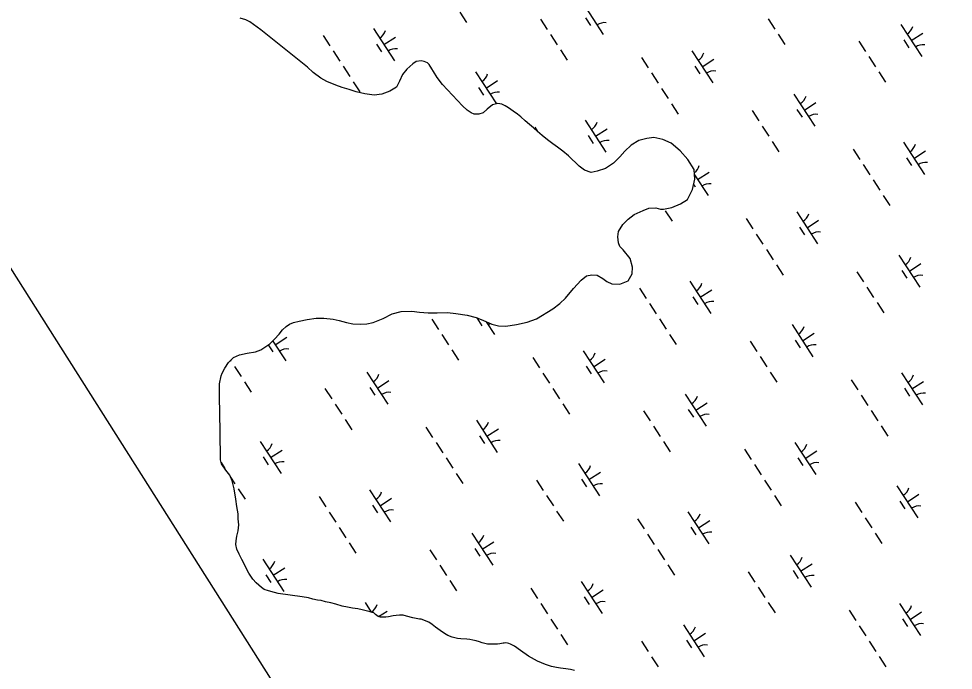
# Model space of a CAD drawing. Extents: x 3953924 to 3974542, y 193747 to 216192.
# Drawn here: x 3964150 to 3965371, y 199169 to 200020 of the extents above; entities that cross this region are included whole.
import ezdxf

# ---------------------------------------------------------------- set-up
doc = ezdxf.new("R2010")
doc.units = 0
doc.layers.add('V-GRID-FRAM', color=7, linetype='Continuous')
doc.layers.add('V-WETL-SWMP', color=7, linetype='Continuous')

msp = doc.modelspace()

# ---------------------------------------------------------------- linework, layer by layer
at = {"layer": 'V-GRID-FRAM'}
msp.add_lwpolyline([(3964669.3, 213787.9), (3972946, 201072.9), (3966057, 196668.5), (3957950.8, 209463.9), (3964669.3, 213787.9)], dxfattribs=at)
at = {"layer": 'V-WETL-SWMP'}
for p, q in [((3964886.4, 200041.3), (3964913.7, 199999.4)), ((3964447, 200018.5), (3964439.5, 200020.9)), ((3964726.4, 200028.7), (3964735.2, 200015.3)), ((3964831.6, 200019.7), (3964840.4, 200006.2)), ((3964890.3, 200021.2), (3964896.8, 200011.1)), ((3965129.1, 200020), (3965137.8, 200006.6)), ((3964452.3, 200016.1), (3964447, 200018.5)), ((3964466.4, 200005.6), (3964452.3, 200016.1)), ((3964613.6, 200007.2), (3964640.9, 199965.3)), ((3965302.1, 200012.5), (3965329.4, 199970.6)), ((3964527.4, 199956.9), (3964466.4, 200005.6)), ((3964547.8, 199998.3), (3964556.5, 199984.9)), ((3964627.2, 199986.3), (3964642.3, 199996.1)), ((3964844.7, 199999.5), (3964853.5, 199986.1)), ((3965142.2, 199999.8), (3965150.9, 199986.4)), ((3965315.8, 199991.6), (3965330.8, 200001.4)), ((3964617.5, 199987.1), (3964624, 199977)), ((3965247.4, 199990.8), (3965256.1, 199977.4)), ((3965306, 199992.4), (3965312.6, 199982.3)), ((3964560.9, 199978.2), (3964569.6, 199964.8)), ((3964857.8, 199979.4), (3964866.6, 199966)), ((3965029.3, 199978.4), (3965056.6, 199936.5)), ((3965260.5, 199970.7), (3965269.2, 199957.3)), ((3964665.2, 199961.4), (3964657.1, 199954.4)), ((3964669.4, 199964.3), (3964665.2, 199961.4)), ((3964675.8, 199965), (3964669.4, 199964.3)), ((3964680, 199964.1), (3964675.8, 199965)), ((3964684.1, 199962.5), (3964680, 199964.1)), ((3964686.3, 199960.2), (3964684.1, 199962.5)), ((3964690, 199954.9), (3964686.3, 199960.2)), ((3964963.5, 199969.4), (3964972.2, 199956)), ((3965033.2, 199958.2), (3965039.7, 199948.2)), ((3965042.9, 199957.4), (3965058, 199967.2)), ((3964534.8, 199950), (3964527.4, 199956.9)), ((3964544.8, 199942.6), (3964534.8, 199950)), ((3964573.9, 199958), (3964582.7, 199944.6)), ((3964651.7, 199947.3), (3964647.4, 199938.4)), ((3964657.1, 199954.4), (3964651.7, 199947.3)), ((3964692.2, 199951.4), (3964690, 199954.9)), ((3964696.9, 199943.4), (3964692.2, 199951.4)), ((3964747, 199950.6), (3964774.1, 199909)), ((3964976.6, 199949.3), (3964985.3, 199935.9)), ((3965273.5, 199950.6), (3965282.3, 199937.2)), ((3964552.7, 199938.3), (3964544.8, 199942.6)), ((3964564.3, 199933.2), (3964552.7, 199938.3)), ((3964587, 199937.9), (3964595.8, 199924.5)), ((3964647.4, 199938.4), (3964643.8, 199930.9)), ((3964703.9, 199934.2), (3964696.9, 199943.4)), ((3964729.8, 199906.6), (3964703.9, 199934.2)), ((3964760.6, 199929.6), (3964775.7, 199939.5)), ((3964572.9, 199930.4), (3964564.3, 199933.2)), ((3964581.9, 199927.5), (3964572.9, 199930.4)), ((3964590.9, 199924.7), (3964581.9, 199927.5)), ((3964602.5, 199921.9), (3964590.9, 199924.7)), ((3964614.6, 199920.5), (3964602.5, 199921.9)), ((3964624.4, 199921.8), (3964614.6, 199920.5)), ((3964635.1, 199925.4), (3964624.4, 199921.8)), ((3964643.8, 199930.9), (3964635.1, 199925.4)), ((3964750.9, 199930.5), (3964757.4, 199920.4)), ((3964989.7, 199929.2), (3964998.4, 199915.8)), ((3965162.7, 199921.8), (3965190, 199879.9)), ((3964775.9, 199909.4), (3964769.1, 199907.7)), ((3964781.2, 199908.6), (3964775.9, 199909.4)), ((3965176.4, 199900.8), (3965191.4, 199910.6)), ((3964736.1, 199900.8), (3964729.8, 199906.6)), ((3964741.3, 199897.3), (3964736.1, 199900.8)), ((3964745.1, 199895.7), (3964741.3, 199897.3)), ((3964756.8, 199897.4), (3964751.1, 199895.6)), ((3964762.2, 199902.2), (3964756.8, 199897.4)), ((3964769.1, 199907.7), (3964762.2, 199902.2)), ((3964785.7, 199906.6), (3964781.2, 199908.6)), ((3964789.8, 199903.9), (3964785.7, 199906.6)), ((3964796.1, 199899.6), (3964789.8, 199903.9)), ((3964801.7, 199895.4), (3964796.1, 199899.6)), ((3965002.8, 199909.1), (3965011.5, 199895.7)), ((3965108, 199900.1), (3965116.7, 199886.7)), ((3965166.6, 199901.6), (3965173.2, 199891.6)), ((3964751.1, 199895.6), (3964745.1, 199895.7)), ((3964806.1, 199891.9), (3964801.7, 199895.4)), ((3964811.7, 199886.9), (3964806.1, 199891.9)), ((3964817.3, 199882.2), (3964811.7, 199886.9)), ((3964889.9, 199887.6), (3964917.2, 199845.7)), ((3964822.5, 199877.6), (3964817.3, 199882.2)), ((3964827.6, 199873), (3964822.5, 199877.6)), ((3964824.1, 199878.7), (3964828, 199872.7)), ((3964834, 199867.6), (3964827.6, 199873)), ((3964903.5, 199866.7), (3964918.6, 199876.5)), ((3965121.1, 199880), (3965129.8, 199866.6)), ((3964841, 199862.1), (3964834, 199867.6)), ((3964847.7, 199856.7), (3964841, 199862.1)), ((3964893.8, 199867.5), (3964900.3, 199857.4)), ((3964960.3, 199861), (3964950.3, 199855.1)), ((3964970.5, 199863.8), (3964960.3, 199861)), ((3964979.6, 199865.1), (3964970.5, 199863.8)), ((3964991.6, 199862.6), (3964979.6, 199865.1)), ((3965002.5, 199857.5), (3964991.6, 199862.6)), ((3964853.7, 199852.5), (3964847.7, 199856.7)), ((3964860.7, 199847.4), (3964853.7, 199852.5)), ((3964950.3, 199855.1), (3964941.9, 199847)), ((3965014, 199847.5), (3965002.5, 199857.5)), ((3965134.1, 199859.9), (3965142.9, 199846.4)), ((3965239.8, 199849.9), (3965248.5, 199836.5)), ((3965305.6, 199858.8), (3965332.9, 199816.9)), ((3964868.2, 199840.9), (3964860.7, 199847.4)), ((3964882.2, 199827.8), (3964868.2, 199840.9)), ((3964935.3, 199839.6), (3964927.2, 199831.4)), ((3964941.9, 199847), (3964935.3, 199839.6)), ((3965023.9, 199836.3), (3965014, 199847.5)), ((3965032.4, 199823.3), (3965023.9, 199836.3)), ((3965309.5, 199838.7), (3965316.1, 199828.6)), ((3965319.2, 199837.8), (3965334.3, 199847.7)), ((3964889.3, 199822.3), (3964882.2, 199827.8)), ((3964916.5, 199824.4), (3964905.9, 199820.9)), ((3964927.2, 199831.4), (3964916.5, 199824.4)), ((3965252.9, 199829.8), (3965261.6, 199816.3)), ((3964897.9, 199819.5), (3964889.3, 199822.3)), ((3964905.9, 199820.9), (3964897.9, 199819.5)), ((3965033.2, 199810.5), (3965032.4, 199823.3)), ((3965032.8, 199816.4), (3965050.6, 199789.1)), ((3965036.9, 199810.1), (3965052, 199819.9)), ((3965030.3, 199797), (3965033.2, 199810.5)), ((3965031.8, 199803.8), (3965033.8, 199800.8)), ((3965266, 199809.6), (3965274.7, 199796.2)), ((3965023.7, 199784.3), (3965030.3, 199797)), ((3965279.1, 199789.5), (3965287.8, 199776.1)), ((3965003.1, 199773.7), (3965014.5, 199778.4)), ((3965014.5, 199778.4), (3965023.7, 199784.3)), ((3964946.2, 199758.2), (3964954.2, 199764.5)), ((3964954.2, 199764.5), (3964965.7, 199769.9)), ((3964965.7, 199769.9), (3964973.3, 199772.8)), ((3964973.3, 199772.8), (3964982.3, 199773.4)), ((3964982.3, 199773.4), (3964988.3, 199771.4)), ((3964988.3, 199771.4), (3964992.5, 199771.3)), ((3964992.5, 199771.3), (3965003.1, 199773.7)), ((3964994.7, 199769.1), (3965003.5, 199755.7)), ((3965166.2, 199768.1), (3965193.5, 199726.2)), ((3964933.4, 199742.2), (3964939.3, 199751.5)), ((3964939.3, 199751.5), (3964946.2, 199758.2)), ((3965100.4, 199759.1), (3965109.1, 199745.7)), ((3965179.8, 199747.1), (3965194.9, 199756.9)), ((3964932.5, 199735.5), (3964933.4, 199742.2)), ((3965113.5, 199739), (3965122.2, 199725.6)), ((3965170.1, 199747.9), (3965176.6, 199737.9)), ((3964933.5, 199727.5), (3964932.5, 199735.5)), ((3964935.3, 199722.9), (3964933.5, 199727.5)), ((3964939.8, 199718.3), (3964935.3, 199722.9)), ((3964948.6, 199707.2), (3964939.8, 199718.3)), ((3965126.6, 199718.9), (3965135.3, 199705.5)), ((3964951.8, 199695.8), (3964948.6, 199707.2)), ((3965299.6, 199711.4), (3965326.9, 199669.5)), ((3964951.2, 199687.2), (3964951.8, 199695.8)), ((3965139.7, 199698.8), (3965148.4, 199685.4)), ((3965244.9, 199689.8), (3965253.6, 199676.4)), ((3965303.5, 199691.3), (3965310.1, 199681.2)), ((3965313.3, 199690.5), (3965328.3, 199700.3)), ((3964874.6, 199667.9), (3964885, 199678.6)), ((3964885, 199678.6), (3964891.9, 199684.5)), ((3964891.9, 199684.5), (3964898.7, 199685.9)), ((3964898.7, 199685.9), (3964905.9, 199685.4)), ((3964905.9, 199685.4), (3964913, 199681.1)), ((3964913, 199681.1), (3964918.2, 199676.9)), ((3964935.5, 199673.5), (3964946.1, 199677.8)), ((3964946.1, 199677.8), (3964951.2, 199687.2)), ((3964864.2, 199655.3), (3964874.6, 199667.9)), ((3964918.2, 199676.9), (3964924.9, 199674.1)), ((3964924.9, 199674.1), (3964935.5, 199673.5)), ((3964961, 199668.4), (3964969.7, 199655)), ((3965026.8, 199677.3), (3965054.1, 199635.4)), ((3965040.4, 199656.4), (3965055.5, 199666.2)), ((3965258, 199669.6), (3965266.7, 199656.2)), ((3964856.9, 199648.2), (3964864.2, 199655.3)), ((3965030.7, 199657.2), (3965037.2, 199647.1)), ((3964826.7, 199628.4), (3964847.7, 199641.2)), ((3964847.7, 199641.2), (3964856.9, 199648.2)), ((3964974.1, 199648.3), (3964982.8, 199634.9)), ((3965271.1, 199649.5), (3965279.8, 199636.1)), ((3964527, 199627.5), (3964538.7, 199629.1)), ((3964538.7, 199629.1), (3964548.9, 199629.3)), ((3964548.9, 199629.3), (3964561, 199627.9)), ((3964613.4, 199623.5), (3964626.3, 199628.9)), ((3964626.3, 199628.9), (3964638.1, 199634.7)), ((3964638.1, 199634.7), (3964649.9, 199637.9)), ((3964649.9, 199637.9), (3964663.8, 199638.4)), ((3964663.8, 199638.4), (3964673.6, 199637.1)), ((3964673.6, 199637.1), (3964684.9, 199636.1)), ((3964684.9, 199636.1), (3964697, 199636.2)), ((3964697, 199636.2), (3964710.2, 199636.4)), ((3964710.2, 199636.4), (3964721.1, 199635.4)), ((3964721.1, 199635.4), (3964735.8, 199633.2)), ((3964735.8, 199633.2), (3964747.8, 199630)), ((3964747.8, 199630), (3964757.2, 199626)), ((3964748.4, 199629.4), (3964754.9, 199619.3)), ((3964495, 199613.7), (3964499.7, 199618.2)), ((3964499.7, 199618.2), (3964503.9, 199621.1)), ((3964503.9, 199621.1), (3964509.2, 199623.6)), ((3964509.2, 199623.6), (3964516.8, 199625.4)), ((3964516.8, 199625.4), (3964527, 199627.5)), ((3964561, 199627.9), (3964568.9, 199625.9)), ((3964568.9, 199625.9), (3964578.6, 199623.4)), ((3964578.6, 199623.4), (3964586.9, 199621.8)), ((3964586.9, 199621.8), (3964597.1, 199621.2)), ((3964597.1, 199621.2), (3964605, 199621.8)), ((3964605, 199621.8), (3964613.4, 199623.5)), ((3964689.7, 199627.8), (3964698.5, 199614.4)), ((3964757.2, 199626), (3964768, 199621.3)), ((3964760.8, 199624.4), (3964771.8, 199607.6)), ((3964768, 199621.3), (3964776.7, 199619.2)), ((3964776.7, 199619.2), (3964786.5, 199618.6)), ((3964786.5, 199618.6), (3964800.5, 199621)), ((3964800.5, 199621), (3964814.5, 199624.1)), ((3964814.5, 199624.1), (3964826.7, 199628.4)), ((3964987.2, 199628.2), (3964995.9, 199614.7)), ((3965160.2, 199620.7), (3965187.5, 199578.8)), ((3964484.6, 199601.5), (3964490.4, 199608.2)), ((3964485.3, 199594.4), (3964500.4, 199604.3)), ((3964490.4, 199608.2), (3964495, 199613.7)), ((3964702.8, 199607.7), (3964711.6, 199594.3)), ((3965000.3, 199608), (3965009, 199594.6)), ((3965173.9, 199599.7), (3965188.9, 199609.6)), ((3964466.6, 199587.9), (3964478.5, 199595.6)), ((3964476.3, 199594.2), (3964482.1, 199585.2)), ((3964478.5, 199595.6), (3964484.6, 199601.5)), ((3964482.2, 199599.2), (3964499, 199573.5)), ((3965105.5, 199599), (3965114.2, 199585.6)), ((3965164.1, 199600.6), (3965170.7, 199590.5)), ((3964430.9, 199577.6), (3964438.9, 199581.2)), ((3964438.9, 199581.2), (3964448.8, 199583.3)), ((3964448.8, 199583.3), (3964459.4, 199585)), ((3964459.4, 199585), (3964466.6, 199587.9)), ((3964715.9, 199587.6), (3964724.7, 199574.2)), ((3964887.4, 199586.6), (3964914.7, 199544.7)), ((3964419.7, 199563.9), (3964424.4, 199571.3)), ((3964424.4, 199571.3), (3964430.9, 199577.6)), ((3964427.1, 199573.9), (3964427.7, 199572.9)), ((3964821.6, 199577.6), (3964830.3, 199564.2)), ((3964901, 199565.6), (3964916.1, 199575.4)), ((3965118.6, 199578.9), (3965127.3, 199565.5)), ((3964414.6, 199553.8), (3964416.2, 199557.5)), ((3964416.2, 199557.5), (3964419.7, 199563.9)), ((3964432, 199566.2), (3964440.8, 199552.8)), ((3964605.1, 199558.8), (3964632.4, 199516.9)), ((3964834.7, 199557.5), (3964843.4, 199544.1)), ((3964891.3, 199566.4), (3964897.8, 199556.4)), ((3965131.6, 199558.8), (3965140.4, 199545.4)), ((3965303.1, 199557.7), (3965330.4, 199515.8)), ((3964412.5, 199543.3), (3964414.6, 199553.8)), ((3964412.6, 199527.4), (3964412.5, 199543.3)), ((3964445.1, 199546.1), (3964453.9, 199532.7)), ((3964618.7, 199537.8), (3964633.8, 199547.6)), ((3965237.3, 199548.8), (3965246, 199535.4)), ((3965316.7, 199536.8), (3965331.8, 199546.6)), ((3964550.3, 199537.1), (3964559.1, 199523.7)), ((3964609, 199538.6), (3964615.5, 199528.6)), ((3964847.8, 199537.4), (3964856.5, 199524)), ((3965307, 199537.6), (3965313.6, 199527.5)), ((3964413.6, 199481), (3964412.6, 199527.4)), ((3965020.8, 199529.9), (3965048.1, 199488)), ((3965034.5, 199509), (3965049.5, 199518.8)), ((3965250.4, 199528.7), (3965259.1, 199515.3)), ((3964563.4, 199517), (3964572.2, 199503.6)), ((3964860.9, 199517.3), (3964869.6, 199503.9)), ((3964966.1, 199508.3), (3964974.8, 199494.9)), ((3965024.7, 199509.8), (3965031.3, 199499.8)), ((3965263.5, 199508.6), (3965272.2, 199495.2)), ((3964576.5, 199496.9), (3964585.3, 199483.5)), ((3964748, 199495.8), (3964775.3, 199453.9)), ((3964682.2, 199486.9), (3964690.9, 199473.5)), ((3964761.6, 199474.9), (3964776.7, 199484.7)), ((3964979.1, 199488.2), (3964987.9, 199474.7)), ((3965276.6, 199488.5), (3965285.3, 199475.1)), ((3964414, 199444), (3964413.6, 199481)), ((3964751.9, 199475.7), (3964758.4, 199465.6)), ((3964465.7, 199468), (3964493, 199426.1)), ((3964695.3, 199466.8), (3964704, 199453.4)), ((3964992.2, 199468), (3965001, 199454.6)), ((3965097.9, 199458.1), (3965106.6, 199444.6)), ((3965163.7, 199467), (3965191, 199425.1)), ((3964469.6, 199447.9), (3964476.1, 199437.8)), ((3964479.3, 199447.1), (3964494.4, 199456.9)), ((3964708.4, 199446.7), (3964717.1, 199433.3)), ((3965167.6, 199446.9), (3965174.1, 199436.8)), ((3965177.3, 199446), (3965192.4, 199455.9)), ((3964415.1, 199439), (3964414, 199444)), ((3964414.7, 199440.5), (3964419.7, 199432.9)), ((3964420.9, 199430.6), (3964415.1, 199439)), ((3964881.4, 199439.2), (3964908.7, 199397.3)), ((3965111, 199437.9), (3965119.7, 199424.5)), ((3964426.1, 199424.1), (3964420.9, 199430.6)), ((3964429, 199416.9), (3964426.1, 199424.1)), ((3964427.1, 199421.5), (3964432.8, 199412.8)), ((3964721.4, 199426.5), (3964730.2, 199413.1)), ((3964895, 199418.3), (3964910.1, 199428.1)), ((3964431.8, 199406.3), (3964429, 199416.9)), ((3964826.7, 199417.5), (3964835.4, 199404.1)), ((3964885.3, 199419.1), (3964891.9, 199409)), ((3965124.1, 199417.8), (3965132.8, 199404.4)), ((3965297.1, 199410.4), (3965324.4, 199368.5)), ((3964433.8, 199392.6), (3964431.8, 199406.3)), ((3964437.1, 199406.1), (3964445.9, 199392.7)), ((3964608.6, 199405.1), (3964635.9, 199363.2)), ((3964839.7, 199397.4), (3964848.5, 199384)), ((3965137.2, 199397.7), (3965145.9, 199384.3)), ((3965310.8, 199389.4), (3965325.8, 199399.2)), ((3964435.1, 199383.2), (3964433.8, 199392.6)), ((3964542.8, 199396.1), (3964551.5, 199382.7)), ((3964612.5, 199384.9), (3964619, 199374.9)), ((3964622.2, 199384.1), (3964637.3, 199393.9)), ((3965242.4, 199388.7), (3965251.1, 199375.3)), ((3965301, 199390.2), (3965307.6, 199380.2)), ((3964436.8, 199373.7), (3964435.1, 199383.2)), ((3964437.1, 199367.3), (3964436.8, 199373.7)), ((3964555.9, 199376), (3964564.6, 199362.6)), ((3964852.8, 199377.3), (3964861.6, 199363.9)), ((3965024.3, 199376.2), (3965051.6, 199334.3)), ((3964437.7, 199359.4), (3964437.1, 199367.3)), ((3964958.5, 199367.3), (3964967.2, 199353.9)), ((3965037.9, 199355.3), (3965053, 199365.1)), ((3965255.5, 199368.6), (3965264.2, 199355.2)), ((3964435.1, 199344.7), (3964436.8, 199351.4)), ((3964436.8, 199351.4), (3964437.7, 199359.4)), ((3964568.9, 199355.9), (3964577.7, 199342.5)), ((3964742, 199348.5), (3964769.3, 199306.6)), ((3965028.2, 199356.1), (3965034.7, 199346.1)), ((3965268.6, 199348.5), (3965277.3, 199335.1)), ((3964433.8, 199333.8), (3964434.2, 199338.3)), ((3964434.2, 199338.3), (3964435.1, 199344.7)), ((3964582, 199335.8), (3964590.8, 199322.4)), ((3964755.6, 199327.5), (3964770.7, 199337.3)), ((3964971.6, 199347.2), (3964980.3, 199333.8)), ((3964435.2, 199327.7), (3964433.8, 199333.8)), ((3964438.4, 199320.8), (3964435.2, 199327.7)), ((3964687.2, 199326.8), (3964696, 199313.4)), ((3964745.9, 199328.3), (3964752.4, 199318.3)), ((3964984.7, 199327.1), (3964993.4, 199313.7)), ((3964441.7, 199314), (3964438.4, 199320.8)), ((3964451.1, 199296.1), (3964441.7, 199314)), ((3964469.2, 199314.3), (3964496.5, 199272.4)), ((3965157.7, 199319.6), (3965185, 199277.7)), ((3964482.8, 199293.4), (3964497.9, 199303.2)), ((3964700.3, 199306.7), (3964709.1, 199293.3)), ((3964997.8, 199307), (3965006.5, 199293.6)), ((3965161.6, 199299.5), (3965168.2, 199289.4)), ((3965171.4, 199298.7), (3965186.4, 199308.5)), ((3964456.3, 199288.4), (3964451.1, 199296.1)), ((3964460.3, 199283.4), (3964456.3, 199288.4)), ((3964473.1, 199294.2), (3964479.6, 199284.1)), ((3965103, 199298), (3965111.7, 199284.5)), ((3964467.4, 199277.3), (3964460.3, 199283.4)), ((3964471.1, 199274.9), (3964467.4, 199277.3)), ((3964476.7, 199272.9), (3964471.1, 199274.9)), ((3964713.4, 199286.6), (3964722.2, 199273.1)), ((3964819.1, 199276.6), (3964827.8, 199263.2)), ((3964884.9, 199285.5), (3964912.2, 199243.6)), ((3965116.1, 199277.8), (3965124.8, 199264.4)), ((3964484.2, 199270.9), (3964476.7, 199272.9)), ((3964489.1, 199269.7), (3964484.2, 199270.9)), ((3964520.7, 199265.3), (3964489.1, 199269.7)), ((3964529, 199264), (3964520.7, 199265.3)), ((3964534.3, 199262.4), (3964529, 199264)), ((3964888.8, 199265.4), (3964895.3, 199255.3)), ((3964898.5, 199264.5), (3964913.6, 199274.4)), ((3964540.7, 199261.1), (3964534.3, 199262.4)), ((3964545.2, 199260.3), (3964540.7, 199261.1)), ((3964551.2, 199258.7), (3964545.2, 199260.3)), ((3964558, 199257.4), (3964551.2, 199258.7)), ((3964564.7, 199255.8), (3964558, 199257.4)), ((3964572.6, 199253.3), (3964564.7, 199255.8)), ((3964579.7, 199251.7), (3964572.6, 199253.3)), ((3964586.1, 199250.4), (3964579.7, 199251.7)), ((3964593.3, 199249.5), (3964586.1, 199250.4)), ((3964602.6, 199257.7), (3964610.7, 199245.3)), ((3964832.2, 199256.5), (3964840.9, 199243)), ((3965129.1, 199257.7), (3965137.9, 199244.3)), ((3965300.6, 199256.7), (3965327.9, 199214.8)), ((3964598.9, 199248.3), (3964593.3, 199249.5)), ((3964604.2, 199247.1), (3964598.9, 199248.3)), ((3964609.1, 199245.8), (3964604.2, 199247.1)), ((3964613.9, 199244.2), (3964609.1, 199245.8)), ((3964616.2, 199242.3), (3964613.9, 199244.2)), ((3964619.9, 199239.6), (3964616.2, 199242.3)), ((3964622.9, 199238.8), (3964619.9, 199239.6)), ((3964620.4, 199239.5), (3964631.3, 199246.6)), ((3964629.7, 199238.6), (3964622.9, 199238.8)), ((3964633.1, 199239), (3964629.7, 199238.6)), ((3964639.5, 199240.3), (3964633.1, 199239)), ((3964643.3, 199241), (3964639.5, 199240.3)), ((3964647.8, 199241.3), (3964643.3, 199241)), ((3964652.4, 199241.2), (3964647.8, 199241.3)), ((3964656.9, 199240), (3964652.4, 199241.2)), ((3964665.1, 199238), (3964656.9, 199240)), ((3965234.8, 199247.7), (3965243.5, 199234.3)), ((3965314.2, 199235.7), (3965329.3, 199245.5)), ((3964673.8, 199236.3), (3964665.1, 199238)), ((3964675.7, 199236.2), (3964673.8, 199236.3)), ((3964679.4, 199234.7), (3964675.7, 199236.2)), ((3964682.4, 199233.5), (3964679.4, 199234.7)), ((3964685.8, 199232.3), (3964682.4, 199233.5)), ((3964690.2, 199229.2), (3964685.8, 199232.3)), ((3964694.7, 199225.7), (3964690.2, 199229.2)), ((3964845.3, 199236.3), (3964854, 199222.9)), ((3965018.3, 199228.9), (3965045.6, 199187)), ((3965247.9, 199227.6), (3965256.6, 199214.2)), ((3965304.5, 199236.5), (3965311.1, 199226.5)), ((3964700.7, 199221.4), (3964694.7, 199225.7)), ((3964706.2, 199217.2), (3964700.7, 199221.4)), ((3964710.7, 199214.8), (3964706.2, 199217.2)), ((3964716.4, 199212.8), (3964710.7, 199214.8)), ((3964858.4, 199216.2), (3964867.1, 199202.8)), ((3965032, 199207.9), (3965047, 199217.8)), ((3964723.5, 199210.8), (3964716.4, 199212.8)), ((3964727.6, 199210.3), (3964723.5, 199210.8)), ((3964735.5, 199210.2), (3964727.6, 199210.3)), ((3964739.3, 199209.7), (3964735.5, 199210.2)), ((3964743.4, 199208.5), (3964739.3, 199209.7)), ((3964747.6, 199207.7), (3964743.4, 199208.5)), ((3964752.1, 199206.5), (3964747.6, 199207.7)), ((3964755.5, 199205.3), (3964752.1, 199206.5)), ((3964762.6, 199203.6), (3964755.5, 199205.3)), ((3964767.9, 199203.5), (3964762.6, 199203.6)), ((3964772.4, 199203.4), (3964767.9, 199203.5)), ((3964775.4, 199203.4), (3964772.4, 199203.4)), ((3964778.4, 199204.1), (3964775.4, 199203.4)), ((3964783, 199204.7), (3964778.4, 199204.1)), ((3964784.1, 199204.7), (3964783, 199204.7)), ((3964786.4, 199205), (3964784.1, 199204.7)), ((3964788.6, 199204.6), (3964786.4, 199205)), ((3964790.5, 199204.2), (3964788.6, 199204.6)), ((3964792.4, 199203.4), (3964790.5, 199204.2)), ((3964797.6, 199201), (3964792.4, 199203.4)), ((3964963.6, 199207.2), (3964972.3, 199193.8)), ((3965022.2, 199208.8), (3965028.8, 199198.7)), ((3965261, 199207.5), (3965269.7, 199194.1)), ((3964805.8, 199195.2), (3964797.6, 199201)), ((3964815.9, 199187.9), (3964805.8, 199195.2)), ((3964827.8, 199181.2), (3964815.9, 199187.9)), ((3964838.3, 199176.9), (3964827.8, 199181.2)), ((3964976.7, 199187.1), (3964985.4, 199173.7)), ((3965274.1, 199187.4), (3965282.8, 199174)), ((3964846.2, 199174.4), (3964838.3, 199176.9)), ((3964852.6, 199173.2), (3964846.2, 199174.4)), ((3964857.8, 199172.3), (3964852.6, 199173.2)), ((3964865, 199171.4), (3964857.8, 199172.3)), ((3964871, 199170.6), (3964865, 199171.4)), ((3964875.9, 199169.3), (3964871, 199170.6))]:
    msp.add_line(p, q, dxfattribs=at)
for centre, start, end in [((3964915.3, 199997.4), 82.2901, 123.8337), ((3965300.9, 200014.8), 302.2901, 343.8338), ((3964612.3, 200009.5), 302.2901, 343.8338), ((3965331, 199968.5), 82.2901, 123.8337), ((3964642.5, 199963.2), 82.2901, 123.8337), ((3965028.1, 199980.7), 302.2901, 343.8338), ((3964745.8, 199952.9), 302.2901, 343.8338), ((3965058.2, 199934.4), 82.2901, 123.8337), ((3964775.9, 199906.6), 82.2901, 123.8337), ((3965161.5, 199924.1), 302.2901, 343.8338), ((3964888.7, 199890), 302.2901, 343.8338), ((3965191.6, 199877.8), 82.2901, 123.8337), ((3964918.8, 199843.7), 82.2901, 123.8337), ((3965304.4, 199861.1), 302.2901, 343.8338), ((3965022.1, 199833.3), 306.8216, 343.8338), ((3965334.5, 199814.8), 82.2901, 123.8337), ((3965052.2, 199787), 82.2901, 123.8337), ((3965165, 199770.4), 302.2901, 343.8338), ((3965195.1, 199724.1), 82.2901, 123.8337), ((3965298.4, 199713.8), 302.2901, 343.8338), ((3965328.5, 199667.5), 82.2901, 123.8337), ((3965025.6, 199679.6), 302.2901, 343.8338), ((3965055.7, 199633.3), 82.2901, 123.8337), ((3964773.4, 199605.6), 112.334, 123.8337), ((3965159, 199623), 302.2901, 343.8338), ((3965189.1, 199576.7), 82.2901, 123.8337), ((3964500.6, 199571.4), 82.2901, 123.8337), ((3964886.2, 199588.9), 302.2901, 343.8338), ((3964603.9, 199561.1), 302.2901, 343.8338), ((3964916.3, 199542.6), 82.2901, 123.8337), ((3965301.9, 199560.1), 302.2901, 343.8338), ((3964634, 199514.8), 82.2901, 123.8337), ((3965332, 199513.8), 82.2901, 123.8337), ((3965019.6, 199532.3), 302.2901, 343.8338), ((3965049.7, 199486), 82.2901, 123.8337), ((3964746.8, 199498.1), 302.2901, 343.8338), ((3964464.5, 199470.4), 302.2901, 343.8338), ((3964776.9, 199451.8), 82.2901, 123.8337), ((3965162.5, 199469.3), 302.2901, 343.8338), ((3964494.6, 199424.1), 82.2901, 123.8337), ((3964880.2, 199441.5), 302.2901, 343.8338), ((3965192.6, 199423), 82.2901, 123.8337), ((3964910.3, 199395.2), 82.2901, 123.8337), ((3964607.4, 199407.4), 302.2901, 343.8338), ((3965295.9, 199412.7), 302.2901, 343.8338), ((3964637.5, 199361.1), 82.2901, 123.8337), ((3965023.1, 199378.6), 302.2901, 343.8338), ((3965326, 199366.4), 82.2901, 123.8337), ((3965053.2, 199332.3), 82.2901, 123.8337), ((3964740.8, 199350.8), 302.2901, 343.8338), ((3964467.9, 199316.7), 302.2901, 343.8338), ((3964770.9, 199304.5), 82.2901, 123.8337), ((3965156.5, 199322), 302.2901, 343.8338), ((3964498.1, 199270.4), 82.2901, 123.8337), ((3965186.6, 199275.7), 82.2901, 123.8337), ((3964883.7, 199287.8), 302.2901, 343.8338), ((3964601.4, 199260), 302.7712, 343.8338), ((3964913.8, 199241.5), 82.2901, 123.8337), ((3965299.4, 199259), 302.2901, 343.8338), ((3965017.1, 199231.2), 302.2901, 343.8338), ((3965329.5, 199212.7), 82.2901, 123.8337), ((3965047.2, 199184.9), 82.2901, 123.8337)]:
    msp.add_arc(centre, 17.6, start, end, dxfattribs=at)

doc.saveas('drawing.dxf')
